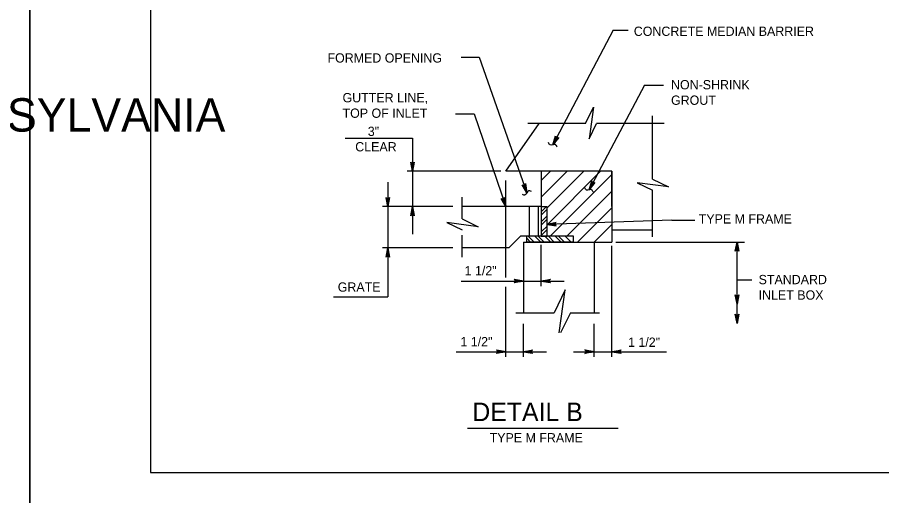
# Model space of a CAD drawing. Extents: x 2087776 to 2104538, y 970919 to 982612.
# Drawn here: x 2098799 to 2099715, y 974842 to 975349 of the extents above; entities that cross this region are included whole.
import ezdxf

# ---------------------------------------------------------------- set-up
doc = ezdxf.new("R2010")
doc.units = 0
doc.layers.add('1', color=7, linetype='Continuous')
doc.layers.add('PLT-BNDY', color=7, linetype='Continuous')

msp = doc.modelspace()

# ---------------------------------------------------------------- linework, layer by layer
at = {"layer": '1'}
for p, q in [((2099430.65, 975335.02), (2099366.59, 975213.54)), ((2099430.65, 975335.02), (2099446.41, 975335.02)), ((2099269.35, 975306.49), (2099288.35, 975306.49)), ((2099288.35, 975306.49), (2099339.07, 975162.55)), ((2099463.6, 975276.86), (2099405.01, 975165.75)), ((2099463.6, 975276.86), (2099483.91, 975276.86)), ((2099263.27, 975246.3), (2099283.18, 975246.3)), ((2099283.18, 975246.3), (2099316.67, 975147.97)), ((2099472.09, 975177.16), (2099472.09, 975244.18)), ((2099316.67, 975185.47), (2099352.06, 975236.28)), ((2099401.27, 975236.28), (2099340.22, 975236.28)), ((2099484.58, 975236.28), (2099412.82, 975236.28)), ((2099146.46, 975220.65), (2099217.93, 975220.65)), ((2099217.93, 975220.65), (2099217.93, 975118.72)), ((2099311.54, 975185.47), (2099212.4, 975185.47)), ((2099429.17, 975185.47), (2099316.67, 975185.47)), ((2099354.17, 975157.97), (2099381.66, 975185.47)), ((2099354.17, 975175.65), (2099363.99, 975185.47)), ((2099429.17, 975185.47), (2099354.17, 975185.47)), ((2099354.17, 975185.47), (2099354.17, 975147.97)), ((2099360.42, 975146.56), (2099399.33, 975185.47)), ((2099360.42, 975128.89), (2099417, 975185.47)), ((2099429.17, 975185.47), (2099429.17, 975110.45)), ((2099429.17, 975147.97), (2099429.17, 975185.47)), ((2099191.68, 975173.93), (2099191.68, 975052.56)), ((2099316.67, 975072.88), (2099316.67, 975175.88)), ((2099363.75, 975116.71), (2099429.17, 975182.12)), ((2099381.42, 975116.71), (2099429.17, 975164.45)), ((2099472.09, 975115.92), (2099472.09, 975165.61)), ((2099270.43, 975134.97), (2099270.43, 975158.1)), ((2099260.53, 975147.97), (2099186.21, 975147.97)), ((2099354.17, 975147.97), (2099270.43, 975147.97)), ((2099341.67, 975147.97), (2099341.67, 975116.71)), ((2099351.05, 975147.97), (2099351.05, 975116.71)), ((2099354.17, 975147.97), (2099354.17, 975116.71)), ((2099360.42, 975147.95), (2099354.17, 975147.95)), ((2099354.17, 975147.95), (2099354.17, 975116.71)), ((2099360.42, 975116.71), (2099360.42, 975147.95)), ((2099392.84, 975110.45), (2099429.17, 975146.78)), ((2099492.64, 975133.57), (2099360.42, 975129.14)), ((2099410.51, 975110.45), (2099429.17, 975129.11)), ((2099492.64, 975133.57), (2099516.86, 975133.57)), ((2099472.09, 975122.96), (2099429.17, 975122.96)), ((2099270.43, 975094.36), (2099270.43, 975117.66)), ((2099332.3, 975116.71), (2099319.8, 975104.21)), ((2099354.17, 975116.71), (2099332.3, 975116.71)), ((2099335.42, 975110.45), (2099335.42, 975035.45)), ((2099335.42, 975110.45), (2099429.17, 975110.45)), ((2099388.53, 975116.71), (2099338.54, 975116.71)), ((2099338.54, 975116.71), (2099338.54, 975110.45)), ((2099338.54, 975110.45), (2099388.53, 975110.45)), ((2099388.53, 975110.45), (2099338.54, 975110.45)), ((2099338.54, 975110.45), (2099388.53, 975110.45)), ((2099354.17, 975116.71), (2099360.42, 975116.71)), ((2099360.42, 975116.71), (2099354.17, 975116.71)), ((2099354.17, 975116.71), (2099360.42, 975116.71)), ((2099388.53, 975110.45), (2099388.53, 975116.71)), ((2099410.42, 975110.45), (2099410.42, 975035.45)), ((2099433.37, 975110.45), (2099569.74, 975110.45)), ((2099561.77, 975024.15), (2099561.77, 975110.45)), ((2099260.53, 975104.21), (2099186.21, 975104.21)), ((2099319.8, 975104.21), (2099270.43, 975104.21)), ((2099354.17, 975063.57), (2099354.17, 975107.62)), ((2099429.17, 974988.66), (2099429.17, 975106.44)), ((2099269.33, 975069.11), (2099378.68, 975069.11)), ((2099577.5, 975069.98), (2099561.77, 975069.98)), ((2099316.67, 974988.66), (2099316.67, 975063.15)), ((2099134.07, 975052.56), (2099191.68, 975052.56)), ((2099327.42, 975035.45), (2099367.88, 975035.45)), ((2099385.21, 975035.45), (2099416.03, 975035.45)), ((2099335.42, 974988.66), (2099335.42, 975023.94)), ((2099410.42, 974988.66), (2099410.42, 975023.94)), ((2099264.15, 974994.2), (2099359.93, 974994.2)), ((2099388.61, 974994.2), (2099486.93, 974994.2)), ((2099276.28, 974913.26), (2099435.87, 974913.26))]:
    msp.add_line(p, q, dxfattribs=at)
for points in [[(2101519.11, 974866.19), (2101519.11, 976716.58), (2098940.37, 976716.58), (2098940.37, 974866.19), (2101519.11, 974866.19), (2101519.11, 974952.67), (2100862.94, 974952.67), (2100862.94, 975164.86), (2101519.11, 975164.86), (2101519.11, 975259.89), (2100862.94, 975259.89), (2100862.94, 974866.19), (2101121.48, 974866.19), (2101121.48, 974952.67), (2101121.48, 974866.19), (2101374.1, 974866.19), (2101374.1, 974952.67), (2101374.1, 974912.26), (2101519.11, 974912.26)], [(2099401.27, 975236.28), (2099409.6, 975253.29), (2099405.07, 975220), (2099412.82, 975236.28)], [(2099366.59, 975213.54), (2099369.53, 975223.05), (2099369.64, 975222.14), (2099370.04, 975221.49), (2099370.57, 975221.08), (2099371.2, 975220.88), (2099371.97, 975220.92), (2099372.78, 975221.34), (2099366.59, 975213.54), (2099371.97, 975220.92), (2099371.2, 975220.88), (2099366.59, 975213.54), (2099370.57, 975221.08), (2099370.04, 975221.49), (2099366.59, 975213.54), (2099369.64, 975222.14)], [(2099217.93, 975185.47), (2099216.1, 975195.25), (2099216.36, 975194.88), (2099216.62, 975194.5), (2099216.95, 975194.3), (2099217.28, 975194.11), (2099217.61, 975194.05), (2099217.93, 975194), (2099218.26, 975194.05), (2099218.59, 975194.11), (2099218.92, 975194.3), (2099219.25, 975194.5), (2099219.51, 975194.88), (2099219.77, 975195.25), (2099217.93, 975185.47), (2099219.51, 975194.88), (2099219.25, 975194.5), (2099217.93, 975185.47), (2099218.92, 975194.3), (2099218.59, 975194.11), (2099217.93, 975185.47), (2099218.26, 975194.05), (2099217.93, 975194), (2099217.93, 975185.47), (2099217.61, 975194.05), (2099217.28, 975194.11), (2099217.93, 975185.47), (2099216.95, 975194.3), (2099216.62, 975194.5), (2099217.93, 975185.47), (2099216.36, 975194.88)], [(2099405.01, 975165.75), (2099407.95, 975175.26), (2099408.06, 975174.35), (2099408.46, 975173.7), (2099408.99, 975173.29), (2099409.62, 975173.09), (2099410.38, 975173.13), (2099411.2, 975173.55), (2099405.01, 975165.75), (2099410.38, 975173.13), (2099409.62, 975173.09), (2099405.01, 975165.75), (2099408.99, 975173.29), (2099408.46, 975173.7), (2099405.01, 975165.75), (2099408.06, 975174.35)], [(2099472.09, 975177.16), (2099489.1, 975168.83), (2099455.8, 975173.36), (2099472.09, 975165.61)], [(2099339.08, 975162.54), (2099334.08, 975171.15), (2099334.45, 975170.88), (2099334.83, 975170.61), (2099335.2, 975170.54), (2099335.57, 975170.47), (2099335.9, 975170.52), (2099336.23, 975170.58), (2099336.52, 975170.74), (2099336.81, 975170.9), (2099337.06, 975171.2), (2099337.3, 975171.49), (2099337.42, 975171.93), (2099337.54, 975172.37), (2099339.08, 975162.54), (2099337.42, 975171.93), (2099337.3, 975171.49), (2099339.08, 975162.54), (2099337.06, 975171.2), (2099336.81, 975170.9), (2099339.08, 975162.54), (2099336.52, 975170.74), (2099336.23, 975170.58), (2099339.08, 975162.54), (2099335.9, 975170.52), (2099335.57, 975170.47), (2099339.08, 975162.54), (2099335.2, 975170.54), (2099334.83, 975170.61), (2099339.08, 975162.54), (2099334.45, 975170.88)], [(2099191.68, 975147.97), (2099189.84, 975157.75), (2099190.11, 975157.38), (2099190.37, 975157), (2099190.7, 975156.8), (2099191.02, 975156.61), (2099191.35, 975156.55), (2099191.68, 975156.5), (2099192.01, 975156.55), (2099192.34, 975156.61), (2099192.66, 975156.8), (2099192.99, 975157), (2099193.25, 975157.38), (2099193.51, 975157.75), (2099191.68, 975147.97), (2099193.25, 975157.38), (2099192.99, 975157), (2099191.68, 975147.97), (2099192.66, 975156.8), (2099192.34, 975156.61), (2099191.68, 975147.97), (2099192.01, 975156.55), (2099191.68, 975156.5), (2099191.68, 975147.97), (2099191.35, 975156.55), (2099191.02, 975156.61), (2099191.68, 975147.97), (2099190.7, 975156.8), (2099190.37, 975157), (2099191.68, 975147.97), (2099190.11, 975157.38)], [(2099316.67, 975147.97), (2099311.78, 975156.64), (2099312.14, 975156.37), (2099312.51, 975156.09), (2099312.89, 975156.02), (2099313.26, 975155.94), (2099313.59, 975155.99), (2099313.92, 975156.04), (2099314.21, 975156.2), (2099314.5, 975156.36), (2099314.75, 975156.65), (2099315, 975156.94), (2099315.12, 975157.38), (2099315.25, 975157.82), (2099316.67, 975147.97), (2099315.12, 975157.38), (2099315, 975156.94), (2099316.67, 975147.97), (2099314.75, 975156.65), (2099314.5, 975156.36), (2099316.67, 975147.97), (2099314.21, 975156.2), (2099313.92, 975156.04), (2099316.67, 975147.97), (2099313.59, 975155.99), (2099313.26, 975155.94), (2099316.67, 975147.97), (2099312.89, 975156.02), (2099312.51, 975156.09), (2099316.67, 975147.97), (2099312.14, 975156.37)], [(2099217.93, 975147.97), (2099219.77, 975138.18), (2099219.51, 975138.56), (2099219.25, 975138.94), (2099218.92, 975139.13), (2099218.59, 975139.33), (2099218.26, 975139.38), (2099217.93, 975139.44), (2099217.61, 975139.38), (2099217.28, 975139.33), (2099216.95, 975139.13), (2099216.62, 975138.94), (2099216.36, 975138.56), (2099216.1, 975138.18), (2099217.93, 975147.97), (2099216.36, 975138.56), (2099216.62, 975138.94), (2099217.93, 975147.97), (2099216.95, 975139.13), (2099217.28, 975139.33), (2099217.93, 975147.97), (2099217.61, 975139.38), (2099217.93, 975139.44), (2099217.93, 975147.97), (2099218.26, 975139.38), (2099218.59, 975139.33), (2099217.93, 975147.97), (2099218.92, 975139.13), (2099219.25, 975138.94), (2099217.93, 975147.97), (2099219.51, 975138.56)], [(2099354.17, 975142.61), (2099359.51, 975147.95)], [(2099354.17, 975139.03), (2099360.42, 975145.28)], [(2099354.17, 975131.87), (2099360.42, 975138.13)], [(2099270.43, 975134.97), (2099287.44, 975126.65), (2099254.15, 975131.17), (2099270.43, 975123.43)], [(2099354.17, 975128.29), (2099360.42, 975134.55)], [(2099354.17, 975121.14), (2099360.42, 975127.39)], [(2099360.42, 975129.14), (2099370.26, 975127.64), (2099369.88, 975127.88), (2099369.49, 975128.13), (2099369.29, 975128.45), (2099369.08, 975128.78), (2099369.02, 975129.1), (2099368.95, 975129.43), (2099368.99, 975129.76), (2099369.04, 975130.09), (2099369.22, 975130.42), (2099369.4, 975130.76), (2099369.77, 975131.03), (2099370.14, 975131.3), (2099360.42, 975129.14), (2099369.77, 975131.03), (2099369.4, 975130.76), (2099360.42, 975129.14), (2099369.22, 975130.42), (2099369.04, 975130.09), (2099360.42, 975129.14), (2099368.99, 975129.76), (2099368.95, 975129.43), (2099360.42, 975129.14), (2099369.02, 975129.1), (2099369.08, 975128.78), (2099360.42, 975129.14), (2099369.29, 975128.45), (2099369.49, 975128.13), (2099360.42, 975129.14), (2099369.88, 975127.88)], [(2099354.17, 975117.56), (2099360.42, 975123.81)], [(2099338.54, 975114.96), (2099343.04, 975110.45)], [(2099340.37, 975116.71), (2099346.63, 975110.45)], [(2099347.53, 975116.71), (2099353.79, 975110.45)], [(2099351.11, 975116.71), (2099357.37, 975110.45)], [(2099358.27, 975116.71), (2099364.52, 975110.45)], [(2099361.85, 975116.71), (2099368.1, 975110.45)], [(2099369.01, 975116.71), (2099375.26, 975110.45)], [(2099372.59, 975116.71), (2099378.84, 975110.45)], [(2099379.75, 975116.71), (2099386, 975110.45)], [(2099561.77, 975110.45), (2099563.6, 975100.67), (2099563.34, 975101.04), (2099563.08, 975101.42), (2099562.75, 975101.62), (2099562.42, 975101.81), (2099562.09, 975101.87), (2099561.77, 975101.92), (2099561.44, 975101.87), (2099561.11, 975101.81), (2099560.78, 975101.62), (2099560.45, 975101.42), (2099560.19, 975101.04), (2099559.93, 975100.67), (2099561.77, 975110.45), (2099560.19, 975101.04), (2099560.45, 975101.42), (2099561.77, 975110.45), (2099560.78, 975101.62), (2099561.11, 975101.81), (2099561.77, 975110.45), (2099561.44, 975101.87), (2099561.77, 975101.92), (2099561.77, 975110.45), (2099562.09, 975101.87), (2099562.42, 975101.81), (2099561.77, 975110.45), (2099562.75, 975101.62), (2099563.08, 975101.42), (2099561.77, 975110.45), (2099563.34, 975101.04)], [(2099191.68, 975104.21), (2099193.51, 975094.43), (2099193.25, 975094.8), (2099192.99, 975095.18), (2099192.66, 975095.38), (2099192.34, 975095.57), (2099192.01, 975095.63), (2099191.68, 975095.68), (2099191.35, 975095.63), (2099191.02, 975095.57), (2099190.7, 975095.38), (2099190.37, 975095.18), (2099190.11, 975094.8), (2099189.84, 975094.43), (2099191.68, 975104.21), (2099190.11, 975094.8), (2099190.37, 975095.18), (2099191.68, 975104.21), (2099190.7, 975095.38), (2099191.02, 975095.57), (2099191.68, 975104.21), (2099191.35, 975095.63), (2099191.68, 975095.68), (2099191.68, 975104.21), (2099192.01, 975095.63), (2099192.34, 975095.57), (2099191.68, 975104.21), (2099192.66, 975095.38), (2099192.99, 975095.18), (2099191.68, 975104.21), (2099193.25, 975094.8)], [(2099335.42, 975069.11), (2099325.63, 975067.28), (2099326.01, 975067.54), (2099326.39, 975067.8), (2099326.58, 975068.13), (2099326.77, 975068.46), (2099326.83, 975068.78), (2099326.89, 975069.11), (2099326.83, 975069.44), (2099326.77, 975069.77), (2099326.58, 975070.1), (2099326.39, 975070.42), (2099326.01, 975070.68), (2099325.63, 975070.95), (2099335.42, 975069.11), (2099326.01, 975070.68), (2099326.39, 975070.42), (2099335.42, 975069.11), (2099326.58, 975070.1), (2099326.77, 975069.77), (2099335.42, 975069.11), (2099326.83, 975069.44), (2099326.89, 975069.11), (2099335.42, 975069.11), (2099326.83, 975068.78), (2099326.77, 975068.46), (2099335.42, 975069.11), (2099326.58, 975068.13), (2099326.39, 975067.8), (2099335.42, 975069.11), (2099326.01, 975067.54)], [(2099354.17, 975069.11), (2099363.95, 975070.95), (2099363.58, 975070.68), (2099363.2, 975070.42), (2099363, 975070.1), (2099362.81, 975069.77), (2099362.75, 975069.44), (2099362.7, 975069.11), (2099362.75, 975068.78), (2099362.81, 975068.46), (2099363, 975068.13), (2099363.2, 975067.8), (2099363.58, 975067.54), (2099363.95, 975067.28), (2099354.17, 975069.11), (2099363.58, 975067.54), (2099363.2, 975067.8), (2099354.17, 975069.11), (2099363, 975068.13), (2099362.81, 975068.46), (2099354.17, 975069.11), (2099362.75, 975068.78), (2099362.7, 975069.11), (2099354.17, 975069.11), (2099362.75, 975069.44), (2099362.81, 975069.77), (2099354.17, 975069.11), (2099363, 975070.1), (2099363.2, 975070.42), (2099354.17, 975069.11), (2099363.58, 975070.68)], [(2099373.3, 975014.3), (2099379.5, 975059.88), (2099367.88, 975035.45)], [(2099561.77, 975044.77), (2099559.93, 975054.56), (2099560.19, 975054.18), (2099560.45, 975053.8), (2099560.78, 975053.61), (2099561.11, 975053.42), (2099561.44, 975053.36), (2099561.77, 975053.3), (2099562.09, 975053.36), (2099562.42, 975053.42), (2099562.75, 975053.61), (2099563.08, 975053.8), (2099563.34, 975054.18), (2099563.6, 975054.56), (2099561.77, 975044.77), (2099563.34, 975054.18), (2099563.08, 975053.8), (2099561.77, 975044.77), (2099562.75, 975053.61), (2099562.42, 975053.42), (2099561.77, 975044.77), (2099562.09, 975053.36), (2099561.77, 975053.3), (2099561.77, 975044.77), (2099561.44, 975053.36), (2099561.11, 975053.42), (2099561.77, 975044.77), (2099560.78, 975053.61), (2099560.45, 975053.8), (2099561.77, 975044.77), (2099560.19, 975054.18)], [(2099385.2, 975035.45), (2099374.84, 975014.3)], [(2099561.77, 975024.15), (2099559.93, 975033.94), (2099560.19, 975033.56), (2099560.45, 975033.18), (2099560.78, 975032.99), (2099561.11, 975032.79), (2099561.44, 975032.74), (2099561.77, 975032.68), (2099562.09, 975032.74), (2099562.42, 975032.79), (2099562.75, 975032.99), (2099563.08, 975033.18), (2099563.34, 975033.56), (2099563.6, 975033.94), (2099561.77, 975024.15), (2099563.34, 975033.56), (2099563.08, 975033.18), (2099561.77, 975024.15), (2099562.75, 975032.99), (2099562.42, 975032.79), (2099561.77, 975024.15), (2099562.09, 975032.74), (2099561.77, 975032.68), (2099561.77, 975024.15), (2099561.44, 975032.74), (2099561.11, 975032.79), (2099561.77, 975024.15), (2099560.78, 975032.99), (2099560.45, 975033.18), (2099561.77, 975024.15), (2099560.19, 975033.56)], [(2099316.67, 974994.2), (2099306.88, 974992.37), (2099307.26, 974992.63), (2099307.64, 974992.89), (2099307.83, 974993.22), (2099308.02, 974993.54), (2099308.08, 974993.87), (2099308.14, 974994.2), (2099308.08, 974994.53), (2099308.02, 974994.86), (2099307.83, 974995.18), (2099307.64, 974995.51), (2099307.26, 974995.77), (2099306.88, 974996.04), (2099316.67, 974994.2), (2099307.26, 974995.77), (2099307.64, 974995.51), (2099316.67, 974994.2), (2099307.83, 974995.18), (2099308.02, 974994.86), (2099316.67, 974994.2), (2099308.08, 974994.53), (2099308.14, 974994.2), (2099316.67, 974994.2), (2099308.08, 974993.87), (2099308.02, 974993.54), (2099316.67, 974994.2), (2099307.83, 974993.22), (2099307.64, 974992.89), (2099316.67, 974994.2), (2099307.26, 974992.63)], [(2099335.42, 974994.2), (2099345.2, 974996.04), (2099344.83, 974995.77), (2099344.45, 974995.51), (2099344.25, 974995.18), (2099344.06, 974994.86), (2099344, 974994.53), (2099343.95, 974994.2), (2099344, 974993.87), (2099344.06, 974993.54), (2099344.25, 974993.22), (2099344.45, 974992.89), (2099344.83, 974992.63), (2099345.2, 974992.37), (2099335.42, 974994.2), (2099344.83, 974992.63), (2099344.45, 974992.89), (2099335.42, 974994.2), (2099344.25, 974993.22), (2099344.06, 974993.54), (2099335.42, 974994.2), (2099344, 974993.87), (2099343.95, 974994.2), (2099335.42, 974994.2), (2099344, 974994.53), (2099344.06, 974994.86), (2099335.42, 974994.2), (2099344.25, 974995.18), (2099344.45, 974995.51), (2099335.42, 974994.2), (2099344.83, 974995.77)], [(2099410.42, 974994.2), (2099400.63, 974992.37), (2099401.01, 974992.63), (2099401.39, 974992.89), (2099401.58, 974993.22), (2099401.77, 974993.54), (2099401.83, 974993.87), (2099401.89, 974994.2), (2099401.83, 974994.53), (2099401.77, 974994.86), (2099401.58, 974995.18), (2099401.39, 974995.51), (2099401.01, 974995.77), (2099400.63, 974996.04), (2099410.42, 974994.2), (2099401.01, 974995.77), (2099401.39, 974995.51), (2099410.42, 974994.2), (2099401.58, 974995.18), (2099401.77, 974994.86), (2099410.42, 974994.2), (2099401.83, 974994.53), (2099401.89, 974994.2), (2099410.42, 974994.2), (2099401.83, 974993.87), (2099401.77, 974993.54), (2099410.42, 974994.2), (2099401.58, 974993.22), (2099401.39, 974992.89), (2099410.42, 974994.2), (2099401.01, 974992.63)], [(2099429.17, 974994.2), (2099438.95, 974996.04), (2099438.58, 974995.77), (2099438.2, 974995.51), (2099438, 974995.18), (2099437.81, 974994.86), (2099437.75, 974994.53), (2099437.7, 974994.2), (2099437.75, 974993.87), (2099437.81, 974993.54), (2099438, 974993.22), (2099438.2, 974992.89), (2099438.58, 974992.63), (2099438.95, 974992.37), (2099429.17, 974994.2), (2099438.58, 974992.63), (2099438.2, 974992.89), (2099429.17, 974994.2), (2099438, 974993.22), (2099437.81, 974993.54), (2099429.17, 974994.2), (2099437.75, 974993.87), (2099437.7, 974994.2), (2099429.17, 974994.2), (2099437.75, 974994.53), (2099437.81, 974994.86), (2099429.17, 974994.2), (2099438, 974995.18), (2099438.2, 974995.51), (2099429.17, 974994.2), (2099438.58, 974995.77)]]:
    msp.add_lwpolyline(points, dxfattribs=at)
for points in [[(2099371.07, 975211.06), (2099369.27, 975213.72), (2099363.89, 975213.35), (2099362.05, 975215.86)], [(2099343.94, 975164.14), (2099340.76, 975164.63), (2099337.38, 975160.43), (2099334.29, 975160.77)], [(2099409.49, 975163.27), (2099407.69, 975165.93), (2099402.31, 975165.57), (2099400.47, 975168.07)]]:
    msp.add_spline(points, degree=3, dxfattribs=at)
at = {"layer": 'PLT-BNDY'}
for points in [[(2096053.23, 976765.79), (2098812.42, 976765.79), (2098812.42, 974816.97), (2096053.23, 974816.97)], [(2098812.42, 976765.79), (2101571.61, 976765.79), (2101571.61, 974816.97), (2098812.42, 974816.97)]]:
    msp.add_lwpolyline(points, close=True, dxfattribs=at)

# ---------------------------------------------------------------- texts
at = {"layer": '1'}
msp.add_text('CONCRETE MEDIAN BARRIER ', height=9.8425, rotation=360, dxfattribs=at).set_placement((2099452.36, 975328.98))
for s, height, p in [('FORMED OPENING', 9.8425, (2099127.82, 975300.7)), ('NON-SHRINK', 9.843, (2099491.79, 975272.33)), ('GUTTER LINE,', 9.8425, (2099143.76, 975258.56)), ('GROUT', 9.843, (2099491.79, 975255.92)), ('COMMONWEALTH OF PENNSYLVANIA', 35.3785, (2098146.9, 975227.55)), ('TOP OF INLET', 9.8425, (2099143.76, 975242.16)), ('3"', 9.843, (2099170.49, 975222.92)), ('CLEAR', 9.843, (2099157.2, 975206.52)), ('TYPE M FRAME', 9.8425, (2099521.16, 975130.1)), ('1 1/2"', 9.843, (2099273.1, 975075.21)), ('STANDARD', 9.843, (2099584.61, 975065.79)), ('GRATE', 9.843, (2099138.66, 975057.84)), ('INLET BOX', 9.843, (2099584.61, 975049.38)), ('1 1/2"', 9.843, (2099268.65, 974999.91)), ('1 1/2"', 9.843, (2099446.26, 974999.39)), ('DETAIL B', 19.685, (2099281.25, 974920.61)), ('TYPE M FRAME', 9.8425, (2099299.62, 974898.09))]:
    msp.add_text(s, height=height, dxfattribs=at).set_placement(p)

doc.saveas('drawing.dxf')
